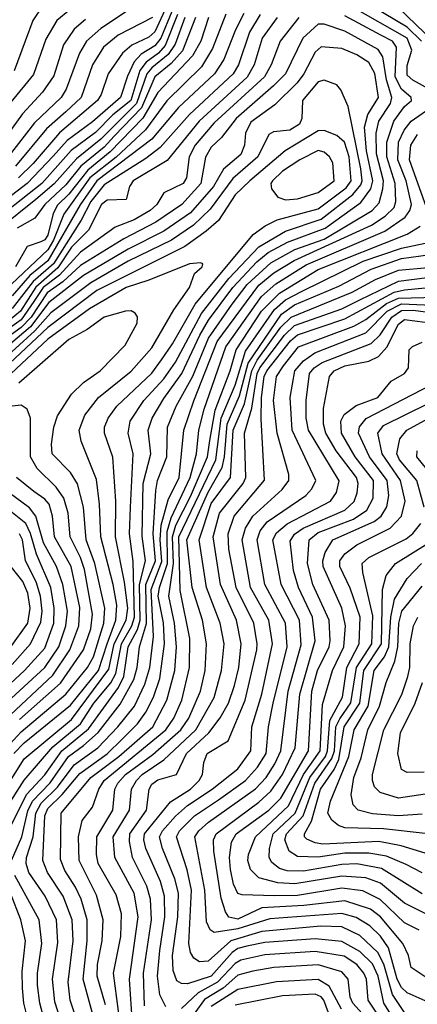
# Model space of a CAD drawing. Extents: x 501367 to 657802, y 482273 to 547541.
# Tile 612 of 656: x 613250 to 614589, y 526091 to 529407. Entities that reach past the tile are written whole.
import ezdxf

# ---------------------------------------------------------------- set-up
doc = ezdxf.new("R2010")
doc.units = 0

msp = doc.modelspace()

# ---------------------------------------------------------------- linework, layer by layer
at = {"layer": '0CON20XD'}
for points in [[(614602.5, 529335), (614555, 529381.6), (614275, 529549.9)], [(613666.7, 529473.4), (613522.9, 529377.1), (613475.2, 529335), (613451.9, 529295), (613406.7, 529173.4), (613389.3, 529145), (613300.1, 529059.9), (613211.8, 528945)], [(613419.3, 529440.7), (613375.4, 529404.6), (613338.3, 529341.7), (613297.1, 529222.9), (613220.4, 529129.6)], [(613745.8, 529454.2), (613705, 529366.7), (613685, 529348.3), (613628.1, 529321.9), (613596.4, 529295), (613547.6, 529225), (613524.5, 529155), (613512.3, 529135), (613384, 529026), (613295, 528922.4), (613245.6, 528874.4)], [(614660.7, 529155), (614573.7, 529203.7), (614555, 529220.7), (614555, 529252.5), (614570.7, 529305), (614554.7, 529345), (614365, 529453)], [(614641.5, 529335), (614525, 529447.2)], [(613761.9, 529435), (613725.1, 529345), (613705, 529319.2), (613659.3, 529290.7), (613635.2, 529264.8), (613612.5, 529217.5), (613589.3, 529145), (613495, 529063.2), (613409.9, 529000.1), (613362.6, 528947.4), (613274.9, 528855), (613081.9, 528708.1)], [(613781.7, 529425), (613739.8, 529320.2), (613717.4, 529295), (613676, 529264), (613654.1, 529235.9), (613624.4, 529135), (613563.4, 529086.6), (613505, 529027.8), (613423.5, 528966.5), (613324.2, 528855.8), (613120.4, 528695)], [(614189.8, 529415), (614127, 529335), (614097, 529255), (614074.3, 529215), (613905, 529060.1), (613840.9, 528985), (613820.3, 528945), (613812.1, 528875), (613800.5, 528855), (613735.7, 528824.3), (613711.9, 528785), (613689.3, 528765), (613635, 528732.9), (613572, 528708), (613455, 528624.2), (613383.8, 528546.2), (613329, 528505), (613297.6, 528457.6), (613255, 528396.1), (613145, 528318.9)], [(613471.6, 529408.4), (613433.1, 529375), (613397.7, 529322.3), (613365, 529218.7), (613327.2, 529162.8), (613259.9, 529090.1), (613168.5, 528965)], [(613805.7, 529415), (613773.7, 529325), (613749.8, 529290.2), (613695, 529245.6), (613678.4, 529225), (613643.4, 529125), (613523.4, 529005), (613441.1, 528938.9), (613366, 528854), (613305, 528801.1), (613184.4, 528705)], [(613944.4, 529425.6), (613899.6, 529310.4), (613862, 529248), (613745.6, 529134.4), (613673.3, 529036.7), (613575, 528944.7), (613485.8, 528874.2), (613398.2, 528751.8), (613364.2, 528665), (613345, 528631.8), (613202.1, 528497.8)], [(614116.9, 529415), (614066.9, 529345), (614038.9, 529255), (614016.2, 529213.8), (613854.6, 529065), (613746.7, 528933.3), (613632.6, 528865), (613619.5, 528845), (613608.7, 528801.3), (613545, 528799.2), (613525.2, 528785), (613481.7, 528698.3), (613425, 528640.7), (613378.7, 528571.3), (613304.2, 528505.8), (613253.2, 528425), (613215, 528393.6)], [(614005, 529428.3), (613976.6, 529373.4), (613937.1, 529272.9), (613905.8, 529225), (613785, 529111.1), (613695.1, 529005), (613509.3, 528865), (613453.6, 528783.6), (613345, 528594.9), (613284.6, 528545.4), (613225, 528476.8)], [(614060.2, 529425), (614023.8, 529365), (613987, 529255), (613969, 529225), (613822.1, 529087.9), (613723, 528977), (613675, 528940.1), (613535, 528850.5), (613489.7, 528795), (613457.6, 528732.4), (613363.8, 528585), (613295, 528525), (613225, 528434.5)], [(613314.7, 529435.3), (613294, 529405), (613232, 529235)], [(613696.7, 529415), (613581.4, 529355), (613531.7, 529315), (613495.3, 529254.7), (613457.3, 529145), (613405, 529096.9), (613340.8, 529039.2), (613235.6, 528914.4)], [(613842.4, 529415), (613797.7, 529302.3), (613759.8, 529260.2), (613704.9, 529215), (613659.8, 529110.2), (613568.3, 529015), (613535, 528978.3), (613456.4, 528913.6), (613405, 528851.4), (613335.1, 528785), (613300.8, 528739.2), (613242.1, 528705)], [(613394.9, 526015), (613368.8, 526098.8), (613360.6, 526175), (613378.4, 526298.4), (613373.7, 526375), (613336.4, 526455), (613281.2, 526535), (613271.4, 526565), (613272.5, 526585), (613295.5, 526655), (613304.9, 526735), (613322.2, 526767.8), (613377.5, 526822.5), (613433, 526897), (613513.7, 526955), (613580.9, 527025), (613636.2, 527095), (613671.3, 527168.7), (613687.8, 527225), (613700.1, 527329.9), (613692.4, 527487.7), (613728.1, 527581.9), (613722.7, 527655), (613726.4, 527705), (613749.7, 527790.3), (613786.6, 527865), (613803, 528025), (613836.6, 528123.4), (613915, 528323.2), (614055, 528513.4), (614105.7, 528554.3), (614174, 528596), (614434.8, 528715.2), (614480.5, 528745), (614511.2, 528775), (614516.4, 528795), (614514.5, 528855), (614486.1, 528945), (614486.1, 528995), (614509.2, 529065), (614545, 529114.8), (614569.1, 529135), (614568.2, 529145), (614535, 529172.8), (614513.8, 529215), (614519, 529315), (614504.8, 529335), (614465.6, 529355.6), (614345, 529420.5)], [(613885.8, 529415), (613860, 529335), (613832.2, 529285), (613715, 529162.6), (613664.9, 529075.1), (613555, 528961.8), (613479.2, 528900.8), (613415, 528819.6), (613377.7, 528782.3), (613363.1, 528755), (613345, 528681.7), (613335, 528665.8), (613320.9, 528659.1)], [(613222.2, 526575), (613257.7, 526655), (613277.1, 526742.9), (613293.6, 526775), (613353.1, 526836.9), (613414.4, 526925.6), (613465, 526962.4), (613514.1, 527005.9), (613588.7, 527101.3), (613633.9, 527185), (613645.3, 527225), (613653.6, 527295), (613677, 527373), (613674.2, 527505), (613707.1, 527585), (613698.9, 527675), (613708.5, 527821.5), (613713.9, 527855), (613745.4, 527935), (613747.6, 528035), (613777, 528105), (613833.2, 528206.8), (613885.3, 528334.7), (613965, 528449.1), (614016.1, 528515), (614095, 528588.1), (614176.9, 528633.1), (614275, 528668.5), (614436.9, 528765), (614459.9, 528790.1), (614473, 528837), (614474.7, 528865), (614450.9, 528955), (614449.6, 529025), (614459.4, 529065), (614498.5, 529125), (614503.3, 529145), (614484.9, 529205), (614472.5, 529282.5), (614457.2, 529307.2), (614345, 529368.8), (614275, 529391.7), (614255, 529392), (614203, 529345), (614144.5, 529225), (614105, 529184.2), (613979.3, 529075), (613930, 529010), (613895, 528978), (613875.6, 528944.4), (613859.9, 528855), (613796.4, 528785), (613708.7, 528725), (613601.1, 528668.9), (613455, 528579.7), (613395.4, 528524.6), (613342.5, 528487.5), (613288.9, 528405), (613255, 528370.2), (613135, 528283.9)], [(613192.5, 526635), (613272.8, 526797.2), (613335, 526863.5), (613391.6, 526945), (613481.6, 527018.4), (613582.4, 527157.6), (613601, 527195), (613615.2, 527295), (613647.1, 527352.9), (613656.2, 527385), (613653.1, 527505), (613673.2, 527585), (613661.9, 527668.1), (613665.5, 527845), (613692.1, 527945), (613682.4, 528025), (613695.8, 528065), (613735, 528131.1), (613796, 528215), (613856.3, 528345), (613886, 528395), (613967.9, 528505), (614048.5, 528591.5), (614087, 528623), (614151.7, 528658.3), (614278.3, 528705), (614398.9, 528791.1), (614432, 528838), (614438.6, 528865), (614418, 528965), (614411.4, 529045), (614422, 529088), (614457.6, 529145), (614446, 529226), (614425, 529263), (614385, 529288.5), (614335, 529310.2), (614265, 529316.2), (614245, 529297.6), (614207, 529225), (614183.8, 529195), (614109.3, 529120.7), (614028, 529062), (614010.3, 529025), (614007, 528985), (613995, 528952.8), (613935.7, 528904.3), (613902.5, 528845), (613825, 528757.1), (613734.9, 528695.1), (613615, 528634.7), (613465, 528545.1), (613348.6, 528455), (613286.9, 528373.1), (613165, 528270.9)], [(613142.4, 526655), (613265, 526846.1), (613362.1, 526957.9), (613454.7, 527035), (613499.5, 527105), (613556.7, 527173.3), (613573.9, 527205), (613592.7, 527305), (613627.4, 527365), (613636.1, 527395), (613631.8, 527581.8), (613619.3, 527675), (613622.7, 527765), (613632.5, 527945), (613614.8, 528015), (613622, 528055), (613668.5, 528125), (613735, 528197.7), (613775, 528254.1), (613862.3, 528417.7), (613954.3, 528535), (614055, 528642.4), (614144.5, 528695.5), (614265, 528734.9), (614372, 528818), (614399, 528851), (614403.3, 528865), (614398.9, 528905), (614355.4, 529114.6), (614331.2, 529171.2), (614317.7, 529187.7), (614275, 529203.7), (614255, 529197.5), (614202, 529135), (614200, 529075), (614192.5, 529055), (614160, 529035), (614105, 529029.2), (614088.9, 529021.1), (614052.3, 528945), (613967.7, 528872.3), (613891.3, 528768.7), (613835.1, 528714.9), (613760.8, 528665), (613615, 528593.6), (613489.1, 528520.9), (613355, 528420), (613301.2, 528358.8), (613185, 528253.8)], [(613450.3, 526015), (613420.1, 526105), (613413, 526165), (613429.6, 526305), (613427.1, 526375), (613396, 526455), (613344.2, 526535), (613328, 526575), (613334.6, 526725), (613345, 526750.4), (613393.1, 526796.9), (613452.2, 526867.8), (613545.1, 526934.9), (613595, 526984.3), (613646.4, 527035), (613675.3, 527074.7), (613700.8, 527125), (613721.9, 527188.1), (613737.5, 527305), (613734.7, 527375.3), (613716.8, 527465), (613720.3, 527495), (613747.8, 527575), (613746.3, 527683.7), (613760.3, 527729.7), (613823.6, 527865), (613845.6, 527945), (613853.7, 528025), (613871.3, 528095), (613943.6, 528305), (614063.8, 528475), (614112.5, 528517.5), (614215, 528581.9), (614479.3, 528695), (614547.6, 528742.4), (614563.7, 528765), (614568.7, 528785), (614550.7, 528865), (614523.3, 528935), (614525.7, 528994.3), (614544.6, 529035.4), (614568.3, 529065), (614668, 529135)], [(613178.9, 526781.1), (613265, 526917.5), (613425, 527050), (613550.7, 527219.3), (613568.7, 527305), (613608.8, 527385), (613613.8, 527425), (613603, 527513), (613572.7, 527665), (613573.5, 527785), (613563.8, 527933.8), (613535.2, 528015), (613536, 528035), (613548, 528065), (613576.9, 528105), (613695, 528217), (613728, 528262), (613764.6, 528315), (613840.6, 528449.4), (614036.6, 528683.4), (614076.9, 528713.1), (614117.3, 528732.7), (614255, 528770), (614348.8, 528841.2), (614366.3, 528865), (614359.5, 528945), (614343, 528995), (614317.5, 529017.5), (614275, 529034.4), (614255, 529033), (614144.2, 528965.8), (614024.5, 528865), (613975, 528817.5), (613919.4, 528730.6), (613877.9, 528695), (613806.6, 528643.4), (613509.5, 528495), (613345, 528370.9), (613198.2, 528231.8)], [(614619.7, 528775), (614562, 528935), (614566.8, 528985), (614589.5, 529020.5)], [(614145, 528801), (614185, 528804.1), (614255, 528825.4), (614309.1, 528865), (614303.8, 528925), (614293.2, 528945), (614275, 528961.3), (614255, 528966.3), (614193.3, 528935), (614135, 528897.1), (614100.8, 528865), (614095.7, 528855), (614098.1, 528838.1), (614119.5, 528809.5), (614145, 528801)], [(613507.2, 526015), (613463.4, 526175), (613477.6, 526305), (613477.1, 526375), (613456.8, 526445), (613437.8, 526485), (613401.7, 526541.7), (613388, 526578), (613390.1, 526735), (613489.6, 526855), (613583.6, 526925), (613698.6, 527025), (613745.4, 527114.6), (613772.4, 527215), (613777.9, 527295), (613771.3, 527375), (613752.5, 527465), (613767.8, 527575), (613764, 527665), (613775.4, 527704.6), (613825, 527801.1), (613882.9, 527935), (613890.6, 527989.4), (613908.2, 528091.8), (613958.9, 528225), (613978.3, 528295), (614064.4, 528425.6), (614124.3, 528485.7), (614255, 528566.1), (614554.6, 528685.4), (614597.8, 528712.2)], [(613320.9, 528659.1), (613275, 528643.4), (613236.5, 528575)], [(613539.2, 526089.2), (613510.6, 526185), (613512.3, 526225), (613528.3, 526305), (613530.6, 526375), (613508.7, 526458.7), (613450.2, 526575), (613447.9, 526655), (613460.4, 526709.6), (613495.3, 526755), (613516, 526815), (613534.3, 526845), (613742.6, 527015), (613768.8, 527055), (613795.6, 527115), (613822.3, 527225), (613822.7, 527322.7), (613789.8, 527485), (613786.4, 527665), (613910.8, 527925), (613928.8, 528065), (613975, 528176), (614009.8, 528290.2), (614108.4, 528431.6), (614145, 528463.1), (614198.3, 528491.7), (614406.2, 528593.8), (614535, 528638), (614615, 528654)], [(613588.8, 526025), (613565.8, 526195), (613590.9, 526319.1), (613592.8, 526395), (613575, 526459.2), (613514.8, 526565), (613508.8, 526595), (613509.4, 526655), (613563.6, 526745), (613570.5, 526815), (613580.4, 526835), (613606.8, 526865), (613697.9, 526932.1), (613793.1, 527015), (613819.4, 527055), (613858.3, 527145), (613874.6, 527215.4), (613878.6, 527305), (613865.7, 527385), (613830.9, 527495), (613813.3, 527655), (613884.6, 527815.4), (613931.5, 527898.5), (613940, 527935), (613949.1, 528045), (613989.8, 528139.8), (614019.5, 528250.5), (614131.6, 528415), (614175, 528447), (614325, 528509.7), (614433.1, 528566.9), (614535, 528602.5), (614633.4, 528616.6)], [(613230.8, 526935), (613265, 526971.5), (613421.4, 527098.6), (613515.5, 527215), (613545.1, 527305.1), (613573.8, 527385), (613577.1, 527435), (613565.1, 527505.1), (613522.8, 527665), (613518.9, 527775), (613508.5, 527858.5), (613457.3, 527987.3), (613450.2, 528025), (613469, 528075), (613515, 528134.7), (613625, 528223.2), (613695, 528301.6), (613769.5, 528430.5), (613821.4, 528505), (613838.2, 528551.8), (613864.3, 528575), (613867.1, 528585), (613858.3, 528588.3), (613821.2, 528585), (613685, 528530), (613608.9, 528505), (613485, 528433.8), (613345, 528330.7), (613202.9, 528197.1)], [(613629.5, 526025), (613620, 526175), (613649.4, 526385), (613635.7, 526465), (613570.6, 526585), (613565.1, 526655), (613619.4, 526745), (613626.9, 526815), (613643.4, 526845), (613662.9, 526865), (613735.6, 526914.4), (613842.7, 527015), (613904.3, 527124.3), (613930, 527215), (613937.9, 527305), (613924.8, 527375), (613879.1, 527495), (613854.4, 527655), (613895, 527778.1), (613959.8, 527865), (613969.1, 528025), (614006.7, 528113.3), (614031.5, 528225), (614049.9, 528260.1), (614128.9, 528371.1), (614164.2, 528405.8), (614369.3, 528489.3), (614447.7, 528532.3), (614525, 528563.6), (614625, 528572.6)], [(613670.6, 526085), (613667.3, 526195), (613694.2, 526375), (613691, 526445), (613678.3, 526488.3), (613630.3, 526585), (613619.4, 526639.4), (613621.3, 526665), (613676.6, 526745), (613685.9, 526815), (613695, 526832.6), (613715, 526846.3), (613778.5, 526865), (613811.2, 526935), (613887, 527005), (613924.5, 527055.5), (613952.9, 527105), (613973, 527165), (613987.3, 527225), (613995.7, 527305), (613979.7, 527385), (613926.6, 527505), (613901.7, 527665), (613922.2, 527745), (614002.1, 527845), (614011.8, 527865), (614006.6, 528015), (614031.4, 528098.6), (614049.3, 528215), (614058.6, 528235), (614141.7, 528345), (614175, 528376.9), (614335, 528433.8), (614395, 528464.1), (614525, 528526), (614674.4, 528545.6)], [(613972.6, 527735), (614074, 527856), (614062.7, 528062.7), (614063.7, 528135), (614073.6, 528205), (614081.7, 528225), (614161.3, 528325), (614185, 528345.7), (614345, 528399.9), (614510.7, 528489.3), (614545, 528497.6), (614765, 528518.5)], [(614525, 526015.9), (614476.1, 526095), (614456.4, 526185), (614437.4, 526227.4), (614395, 526268.7), (614335, 526302.7), (614245, 526311.5), (614075, 526299.1), (614015, 526286.6), (613985, 526278.3), (613965.4, 526265), (613894.8, 526185), (613815, 526159.7), (613795, 526160.4), (613779.6, 526169.6), (613767.1, 526205), (613764.4, 526255), (613782.3, 526385), (613784.9, 526465), (613772.9, 526512.9), (613730.9, 526615), (613720.6, 526655), (613730.9, 526675), (613775, 526724.8), (613815, 526760.2), (613898.1, 526815), (613985, 526883.4), (614027.9, 526945), (614031.5, 527025), (614064.9, 527135), (614101.1, 527305), (614088.6, 527385), (614027.6, 527495), (613999.1, 527655), (614010.3, 527695), (614035, 527735.2), (614133.8, 527825), (614156.1, 527855), (614156.5, 527875), (614116.8, 528015), (614104.4, 528125), (614114.2, 528205.8), (614138.4, 528241.6), (614189.2, 528305), (614374.8, 528375.2), (614415, 528397), (614485, 528451.4), (614525, 528469.6), (614825, 528477.5)], [(613919.8, 526779.8), (614010.8, 526845), (614050.9, 526889.1), (614079.6, 526935), (614087.8, 527025), (614103.1, 527105), (614150.1, 527295), (614144.6, 527375), (614075.4, 527505), (614049.5, 527655), (614060.1, 527685), (614083.7, 527716.3), (614213.5, 527805), (614233.1, 527826.9), (614246.5, 527855), (614167, 528025), (614160.3, 528135), (614176.5, 528225), (614205, 528258.5), (614243.5, 528285), (614415, 528352.3), (614487.1, 528425), (614535, 528450.1), (614895, 528434.9)], [(613205.5, 526955), (613255, 527008.3), (613405, 527135.7), (613478.3, 527225), (613498.8, 527261.2), (613533.8, 527375), (613536.8, 527425), (613503.4, 527575), (613474.1, 527655), (613464.8, 527765.2), (613444.4, 527844.4), (613421.7, 527881.7), (613359.2, 527945), (613357.2, 527977.2), (613365.2, 528035), (613377.6, 528072.4), (613424.5, 528145.5), (613464.7, 528185), (613521.3, 528225), (613605, 528310.5), (613645.4, 528385), (613646.2, 528406.2), (613638.9, 528418.9), (613625, 528426.5), (613605.8, 528425.8), (613535, 528404.8), (613476.8, 528363.2), (613415, 528329.7), (613247.5, 528182.5)], [(614198.2, 527301.8), (614191.5, 527385), (614130.4, 527505), (614102.4, 527655), (614115, 527679.1), (614150.6, 527709.4), (614296.6, 527785), (614316.4, 527815), (614325.9, 527854.1), (614222.3, 528025), (614214.9, 528065), (614214.6, 528125), (614226, 528215), (614241.3, 528235), (614267.8, 528252.2), (614433.8, 528316.2), (614464, 528346), (614503.2, 528405), (614535, 528427.8), (614575, 528428.8), (614657.9, 528417.9)], [(614615, 526183.6), (614567.8, 526215), (614558.5, 526255), (614540.4, 526295), (614465.1, 526385), (614430.6, 526410.6), (614345, 526439.4), (614206.6, 526423.4), (614065, 526415.3), (613985, 526377.2), (613954.7, 526384.7), (613942.6, 526402.6), (613928.1, 526448.1), (613903.4, 526606.6), (613903, 526645), (613911, 526665), (614055, 526771.4), (614095, 526809.1), (614135.3, 526865), (614177.9, 526955), (614192.7, 527135), (614244.9, 527315), (614236.1, 527395), (614188.3, 527495), (614171.6, 527551.6), (614160.5, 527650.5), (614175, 527674.5), (614204.4, 527695), (614345, 527755.4), (614375.7, 527784.3), (614386.3, 527813.7), (614389.6, 527845), (614384.3, 527865), (614315, 527954.8), (614280.9, 528015), (614272.6, 528045), (614272.8, 528097.2), (614292.8, 528205), (614308.9, 528225), (614345, 528240.8), (614425, 528257.3), (614457.5, 528272.5), (614485.8, 528304.2), (614525, 528382.2), (614545, 528397.5), (614615, 528388.2)], [(614595, 526340.5), (614545, 526365.2), (614464.1, 526444.1), (614405, 526472.6), (614335, 526481.6), (614185, 526457.4), (614106.3, 526456.3), (613999, 526459), (613984.3, 526464.3), (613969.4, 526495), (613959.6, 526545), (613956.7, 526585), (613963.6, 526636.4), (613978.4, 526665), (614088.7, 526745), (614129.1, 526785), (614222.8, 526945), (614233.3, 527145), (614253, 527215), (614291.6, 527295), (614294.9, 527315), (614291.7, 527385), (614237.2, 527505), (614218.8, 527575), (614224.8, 527655), (614255, 527680), (614373.5, 527725), (614418.5, 527755), (614439.6, 527795), (614441.1, 527855), (614379.3, 527935), (614333.5, 528015), (614331.4, 528055), (614342.1, 528077.9), (614382.8, 528107.2), (614455.3, 528135), (614500.7, 528189.3), (614545.5, 528215), (614559.5, 528235), (614561.5, 528295), (614573, 528307), (614605, 528320.5)], [(614615, 526396.7), (614545, 526431.3), (614465, 526498.3), (614415, 526516.8), (614335, 526522.5), (614176.2, 526496.2), (614119.3, 526499.3), (614055, 526516.9), (614026.8, 526545), (614018.6, 526575), (614020.3, 526595), (614043.6, 526655), (614155, 526758.7), (614205.1, 526865), (614261.9, 526945), (614269.4, 527100.6), (614303.6, 527215), (614341.2, 527295), (614347, 527365), (614334.7, 527424.7), (614272.2, 527565), (614270.1, 527585), (614278, 527612), (614304.2, 527655), (614443, 527717), (614466.9, 527735), (614486.1, 527766.1), (614492.6, 527805), (614486.8, 527855), (614427.3, 527935), (614390.6, 528015), (614393.6, 528036.4), (614416.2, 528063.8), (614635, 528177.3)], [(614605, 526462.8), (614467.8, 526547.8), (614385, 526563.5), (614335, 526561.5), (614205, 526539.1), (614150.1, 526540.1), (614125, 526548.1), (614098.4, 526568.4), (614089.8, 526585), (614091, 526615), (614103.8, 526665), (614177.4, 526735), (614227.4, 526855), (614279.9, 526925), (614286.6, 526945), (614293.8, 527046.2), (614337.2, 527125), (614351.6, 527225), (614393, 527305), (614396.1, 527395), (614362.7, 527492.7), (614328.2, 527565), (614327.9, 527585), (614345, 527607.9), (614385, 527638), (614497.1, 527695), (614535.9, 527735), (614547.6, 527785), (614531.6, 527855), (614469.8, 527945), (614456.3, 528015), (614475, 528040.2), (614625, 528114.9)], [(613249.8, 527050.2), (613387.7, 527172.3), (613465.4, 527285), (613489.7, 527355), (613495.7, 527405), (613468.1, 527555), (613455, 527595.7), (613419.9, 527665), (613413.2, 527745), (613398.6, 527795), (613373.1, 527833.1), (613308.4, 527895), (613286.2, 527935), (613286.5, 528065), (613275, 528095.5), (613255, 528108.6), (613225, 528105.9)], [(614611.9, 527765), (614586.6, 527855), (614529, 527925), (614519.5, 527945), (614529.4, 527995), (614553.8, 528025), (614625, 528063.5)], [(614634.9, 527874.9), (614587.3, 527935), (614588.7, 527955)], [(613200.7, 527049.3), (613361.2, 527198.8), (613418.8, 527285), (613448.9, 527365), (613452.2, 527427.8), (613423.5, 527565), (613366.8, 527665), (613360.8, 527735), (613349.1, 527775), (613335, 527792.2), (613298, 527818), (613239.4, 527865)], [(613194.3, 527095.7), (613334.9, 527225), (613382.2, 527295), (613406, 527365), (613410.8, 527415), (613395.8, 527505), (613374.2, 527565), (613330, 527645), (613304.9, 527734.9), (613282.6, 527762.6), (613215, 527813)], [(613171.8, 527128.2), (613266.4, 527215), (613335, 527290), (613364.5, 527375), (613366.6, 527425), (613355.3, 527495), (613306.9, 527606.9), (613286.7, 527676.7), (613270.3, 527710.3), (613163.4, 527795)], [(613742.4, 526082.4), (613722.3, 526122.3), (613714.3, 526185), (613721.4, 526271.4), (613739.2, 526385), (613737.7, 526455), (613724.3, 526504.3), (613675.1, 526615), (613667.9, 526645), (613670.4, 526665), (613757.5, 526772.5), (613825, 526815.2), (613854.8, 526845), (613865.9, 526865), (613870, 526905), (613881.7, 526935), (613951.9, 526978.1), (614009.6, 527115), (614048.2, 527285), (614050.1, 527305), (614038.6, 527375), (613979.4, 527495), (613954.3, 527624.3), (613952.4, 527675), (613972.6, 527735)], [(614605, 526533.8), (614551.2, 526561.2), (614485, 526589.4), (614425, 526600.3), (614345, 526600), (614255, 526586.6), (614185, 526589), (614157, 526607), (614142.8, 526645), (614148.6, 526665), (614204.1, 526725), (614243.6, 526835), (614301.2, 526918.8), (614309.4, 526945), (614314.9, 527025), (614327.3, 527052.7), (614365, 527105.7), (614383.7, 527225), (614435.4, 527305), (614438.7, 527398.7), (614405.2, 527544.8), (614403.3, 527575), (614425, 527596.1), (614551.4, 527658.6), (614573.8, 527676.2), (614600, 527710)], [(613224.5, 527235), (613286.7, 527305), (613321.7, 527378.3), (613325.3, 527415.3), (613320.6, 527465), (613305.9, 527514.1), (613269.4, 527585), (613259.1, 527655), (613249.5, 527675)], [(614615, 526599.7), (614534.5, 526624.5), (614458.6, 526638.6), (614270.6, 526630.6), (614244.3, 526634.3), (614216.9, 526646.9), (614208.6, 526655), (614208.7, 526665), (614232.4, 526707.6), (614263.3, 526815), (614308.6, 526881.4), (614324.3, 526915), (614342.7, 527025), (614395.2, 527105), (614409, 527215), (614468.1, 527305), (614471.7, 527488.3), (614484, 527535), (614514.7, 527575), (614625, 527643.8)], [(613218.2, 527291.8), (613277.7, 527375), (613285.1, 527424.9), (613277.8, 527475), (613261, 527515), (613205.9, 527585)], [(614615, 526665.9), (614475, 526682.1), (614345, 526685.6), (614323, 526693), (614301.2, 526711.2), (614287.4, 526735), (614296.4, 526775), (614358.4, 526925), (614376.6, 527015), (614422.9, 527095), (614443.5, 527215), (614478.4, 527261.6), (614492.9, 527295), (614499.7, 527395), (614512.3, 527455), (614554.9, 527525.1), (614603.3, 527575)], [(614605, 526731.1), (614524.9, 526725.1), (614437.3, 526732.7), (614390, 526745), (614372.8, 526762.8), (614366.4, 526796.4), (614374.8, 526854.8), (614399.1, 526920.9), (614422.4, 527015), (614461.3, 527095), (614483.3, 527175), (614513.5, 527246.5), (614522.9, 527295), (614526.9, 527375), (614537, 527415), (614605, 527499.6)], [(614615, 526798.8), (614525, 526784.8), (614463.7, 526803.7), (614445, 526822.9), (614437.6, 526845), (614437.3, 526865), (614476, 527015), (614536.1, 527133.9), (614557.2, 527195), (614563.5, 527225), (614564.9, 527305), (614575.9, 527365), (614590.7, 527395)], [(614615, 526102.3), (614555, 526129.5), (614535, 526147.4), (614521.2, 526175), (614491.4, 526281.4), (614465, 526319.8), (614429.3, 526355), (614382.8, 526382.8), (614335, 526396.8), (614091.7, 526378.3), (613985, 526344.9), (613905, 526332.6), (613891.2, 526341.2), (613878.8, 526368.8), (613873.3, 526475), (613839.7, 526655), (613852.8, 526675), (613886.2, 526703.8), (614043.4, 526816.6), (614079.5, 526855), (614109.3, 526900.7), (614129, 526945), (614153.8, 527145), (614198.2, 527301.8)], [(614612.2, 526872.2), (614555, 526871.1), (614535, 526881.1), (614522.6, 526935), (614532.1, 527005), (614581.3, 527105), (614606.6, 527175)], [(614545, 526063), (614505, 526123.3), (614475.7, 526225.7), (614455.3, 526265.3), (614395, 526322), (614335, 526351.2), (614263.6, 526353.6), (614065, 526336.2), (613961.4, 526305), (613885, 526235.6), (613855, 526233.8), (613836.3, 526246.3), (613825.2, 526265.2), (613819.5, 526295), (613828.4, 526475), (613813.5, 526543.5), (613777.8, 526655), (613788, 526675), (613839.1, 526725), (613919.8, 526779.8)], [(613213.8, 525755), (613280.4, 525935), (613286.5, 526005), (613264.3, 526095), (613259.2, 526145), (613258.6, 526201.4), (613269.2, 526305), (613253.9, 526375), (613184.1, 526555)], [(613245.1, 525654.9), (613254.9, 525735), (613280.6, 525815), (613327.7, 525925), (613339.2, 526015), (613317.5, 526095), (613309.6, 526155), (613309.6, 526195), (613324.6, 526295), (613315.2, 526375), (613234, 526525)], [(614528.4, 525945), (614423.2, 526105), (614417.3, 526175), (614409.1, 526195), (614384.8, 526225), (614342.3, 526252.3), (614245, 526268), (614075, 526256.8), (613995, 526239.2), (613975, 526228.3), (613916.2, 526165), (613850.4, 526129.6), (613795, 526076)], [(614434.4, 526024.4), (614371.4, 526095), (614363.1, 526115), (614355.5, 526175), (614335, 526199.7), (614255, 526223.5), (614106.2, 526215), (614035, 526202.3), (613985, 526188.7), (613934.8, 526145.2), (613872.7, 526107.3), (613805, 526013.2)], [(614333.8, 526073.8), (614291.9, 526151.9), (614255, 526174.1), (614115, 526166.9), (613985, 526140.1), (613895, 526083.6)], [(614301.4, 526031.4), (614273.6, 526105), (614265, 526116.3), (614245, 526124.9), (614135, 526119), (613975, 526088)]]:
    msp.add_lwpolyline(points, dxfattribs=at)

doc.saveas('drawing.dxf')
